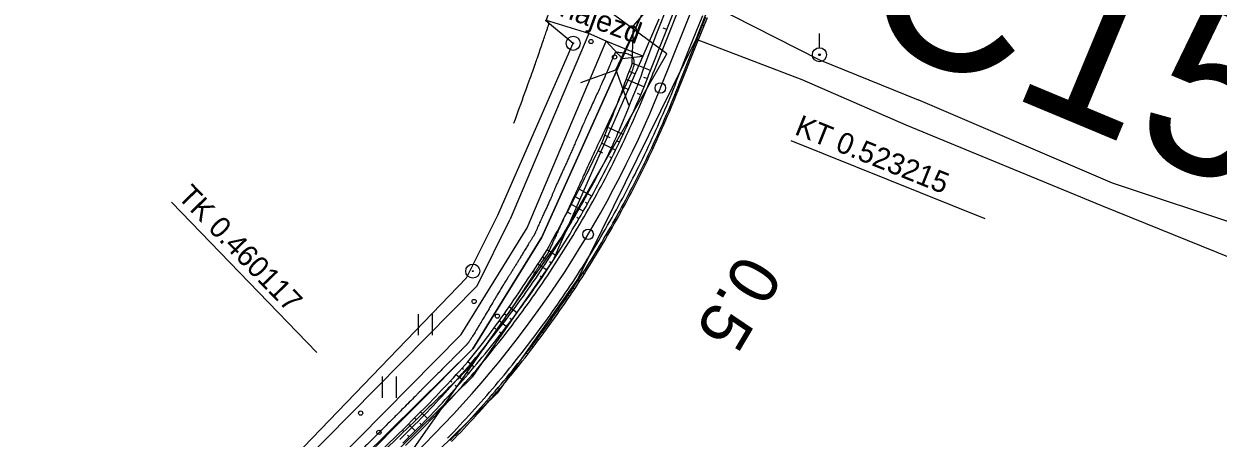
# Model space of a CAD drawing. Extents: x -495905 to -478420, y -1113297 to -1107716.
# Drawn here: x -480303.1 to -480133.3, y -1112656.7 to -1112597.8 of the extents above; entities that cross this region are included whole.
import ezdxf

# ---------------------------------------------------------------- set-up
doc = ezdxf.new("R2010")
doc.units = 0
for name, color, linetype in [('03_PC_OBJEKTY_STAV', 7, 'Continuous'), ('03_PC_POPIS_NÁVRH', 7, 'Continuous'), ('2D_VRSTEVNICE', 7, 'Continuous'), ('C14_HATCH_SLOPE_L', 7, 'Continuous'), ('C14_HATCH_SLOPE_R', 7, 'Continuous'), ('C14_HECTOMETRY', 7, 'Continuous'), ('C14_HLBODY', 7, 'Continuous'), ('C14_HRANA_TELESO', 7, 'Continuous'), ('C14_KORUNA', 7, 'Continuous'), ('C14_OSA', 7, 'Continuous'), ('C14_PRIKOP', 7, 'Continuous'), ('C14_VOZOVKA', 7, 'Continuous'), ('C14_ZPEVKRAJ', 7, 'Continuous'), ('ODVODNĚNÍ PLOŠNÉ', 7, 'Continuous'), ('VODNÍ PLOCHY', 7, 'Continuous'), ('zamereni', 7, 'Continuous')]:
    doc.layers.add(name, color=color, linetype=linetype)

msp = doc.modelspace()

# ---------------------------------------------------------------- linework, layer by layer
at = {"layer": '03_PC_OBJEKTY_STAV'}
for points in [[(-480218.98, -1112604.34), (-480213.69, -1112593.02)], [(-480223.96, -1112606.15), (-480218.98, -1112604.34), (-480217.17, -1112609.33)]]:
    msp.add_lwpolyline(points, dxfattribs=at)
at = {"layer": '2D_VRSTEVNICE'}
msp.add_lwpolyline([(-480228.73, -1112630.55), (-480229.53, -1112631.68)], dxfattribs=at)
for points in [[(-480233.47, -1112611.93), (-480230.66, -1112604.22), (-480229.48, -1112600.77), (-480228.6, -1112598.19), (-480228.45, -1112597.73), (-480228.82, -1112597.34), (-480228.8, -1112597.24), (-480227.44, -1112592.52), (-480222.5, -1112591.74), (-480222.41, -1112591.56)], [(-480216.72, -1112604.75), (-480215.73, -1112602.49), (-480219.01, -1112601.73), (-480219.28, -1112602.38), (-480220.55, -1112605.39), (-480223.73, -1112612.33), (-480225.44, -1112616.37), (-480227.32, -1112620.47), (-480228.26, -1112622.71), (-480229.84, -1112626.15), (-480230.43, -1112627.54), (-480230.68, -1112627.97)], [(-480216.72, -1112604.75), (-480223.07, -1112618.28), (-480224.11, -1112620.63), (-480227.48, -1112627.85), (-480228.55, -1112630.27), (-480228.73, -1112630.55)], [(-480230.68, -1112627.97), (-480231.44, -1112629.18), (-480232.86, -1112631.55), (-480234.14, -1112633.59), (-480235.37, -1112635.56), (-480239.14, -1112641.89), (-480239.96, -1112643.19), (-480240.47, -1112643.7)], [(-480229.53, -1112631.68), (-480230.56, -1112633.28), (-480233.66, -1112638.08), (-480238.64, -1112645.19), (-480239.04, -1112645.58), (-480239.7, -1112646.52), (-480243.39, -1112650.22), (-480256.05, -1112662.48), (-480264.85, -1112671.28), (-480276.88, -1112682.8), (-480289.06, -1112694.57), (-480289.42, -1112694.85), (-480289.81, -1112695.23), (-480292.08, -1112696.93), (-480295.64, -1112699.67), (-480296.48, -1112700.3), (-480300.18, -1112703.06)], [(-480240.47, -1112643.7), (-480242.34, -1112645.57), (-480247.08, -1112650.33), (-480251.53, -1112654.77), (-480261.76, -1112665.04), (-480266.4, -1112669.68), (-480275.03, -1112678.23)]]:
    msp.add_open_spline(points, degree=2, dxfattribs=at)
at = {"layer": 'C14_HATCH_SLOPE_L'}
for p, q in [((-480211.73, -1112598.65), (-480212.26, -1112598.44)), ((-480214.06, -1112604.45), (-480216.64, -1112603.41)), ((-480214.99, -1112606.76), (-480217.48, -1112605.75)), ((-480216.24, -1112604.92), (-480217.06, -1112604.59)), ((-480214.52, -1112605.61), (-480214.98, -1112605.43)), ((-480217.09, -1112607.22), (-480217.89, -1112606.88)), ((-480215.46, -1112607.9), (-480215.88, -1112607.72)), ((-480217.94, -1112613.53), (-480219.97, -1112612.58)), ((-480219.77, -1112614.02), (-480220.47, -1112613.69)), ((-480218.47, -1112614.64), (-480218.77, -1112614.5)), ((-480220.83, -1112616.22), (-480221.51, -1112615.88)), ((-480219, -1112615.75), (-480220.99, -1112614.78)), ((-480219.55, -1112616.86), (-480219.85, -1112616.71)), ((-480222.4, -1112622.31), (-480224.19, -1112621.32)), ((-480222.4, -1112622.31), (-480224.19, -1112621.32)), ((-480224.16, -1112622.73), (-480224.74, -1112622.41)), ((-480224.16, -1112622.73), (-480224.74, -1112622.41)), ((-480225.33, -1112624.88), (-480225.87, -1112624.56)), ((-480225.33, -1112624.88), (-480225.87, -1112624.56)), ((-480223.61, -1112624.46), (-480225.3, -1112623.49)), ((-480223.61, -1112624.46), (-480225.3, -1112623.49)), ((-480223, -1112623.39), (-480223.29, -1112623.22)), ((-480223, -1112623.39), (-480223.29, -1112623.22)), ((-480224.23, -1112625.52), (-480224.51, -1112625.35)), ((-480224.23, -1112625.52), (-480224.51, -1112625.35)), ((-480229.04, -1112631.2), (-480229.41, -1112630.96)), ((-480229.04, -1112631.2), (-480229.41, -1112630.96)), ((-480227.44, -1112630.77), (-480228.75, -1112629.93)), ((-480227.44, -1112630.77), (-480228.75, -1112629.93)), ((-480230.38, -1112633.24), (-480230.74, -1112633)), ((-480230.38, -1112633.24), (-480230.74, -1112633)), ((-480228.79, -1112632.83), (-480230.07, -1112631.98)), ((-480228.79, -1112632.83), (-480230.07, -1112631.98)), ((-480228.11, -1112631.81), (-480228.39, -1112631.62)), ((-480228.11, -1112631.81), (-480228.39, -1112631.62)), ((-480229.47, -1112633.86), (-480229.75, -1112633.67)), ((-480229.47, -1112633.86), (-480229.75, -1112633.67)), ((-480233.03, -1112638.88), (-480234.16, -1112638.04)), ((-480233.03, -1112638.88), (-480234.16, -1112638.04)), ((-480234.51, -1112640.85), (-480235.57, -1112640.04)), ((-480234.51, -1112640.85), (-480235.57, -1112640.04)), ((-480234.58, -1112639.26), (-480234.86, -1112639.04)), ((-480234.58, -1112639.26), (-480234.86, -1112639.04)), ((-480233.76, -1112639.87), (-480234.03, -1112639.67)), ((-480233.76, -1112639.87), (-480234.03, -1112639.67)), ((-480236.03, -1112641.22), (-480236.28, -1112641.03)), ((-480236.03, -1112641.22), (-480236.28, -1112641.03)), ((-480235.26, -1112641.82), (-480235.52, -1112641.62)), ((-480240.64, -1112646.93), (-480240.84, -1112646.77)), ((-480239.14, -1112646.6), (-480240.02, -1112645.86)), ((-480240.75, -1112648.47), (-480241.66, -1112647.67)), ((-480239.94, -1112647.54), (-480240.19, -1112647.32)), ((-480242.28, -1112648.75), (-480242.49, -1112648.56)), ((-480241.57, -1112649.39), (-480241.81, -1112649.17)), ((-480245.76, -1112653.9), (-480246.73, -1112652.96)), ((-480247.49, -1112655.65), (-480248.45, -1112654.69)), ((-480247.34, -1112654.07), (-480247.58, -1112653.82)), ((-480246.62, -1112654.78), (-480246.86, -1112654.54)), ((-480249.07, -1112655.79), (-480249.32, -1112655.54)), ((-480248.36, -1112656.52), (-480248.6, -1112656.28))]:
    msp.add_line(p, q, dxfattribs=at)
at = {"layer": 'C14_HATCH_SLOPE_R'}
for p, q in [((-480207.09, -1112599.17), (-480206.88, -1112599.25)), ((-480206.62, -1112598.01), (-480206.51, -1112598.05)), ((-480206.4, -1112598.1), (-480206.4, -1112598.1)), ((-480207.55, -1112600.33), (-480207.45, -1112600.37)), ((-480207.35, -1112600.41), (-480207.35, -1112600.41)), ((-480210.35, -1112607.29), (-480210.26, -1112607.32)), ((-480210.17, -1112607.36), (-480210.17, -1112607.36)), ((-480209.88, -1112606.13), (-480209.7, -1112606.2)), ((-480210.82, -1112608.46), (-480210.64, -1112608.53)), ((-480211.3, -1112609.63), (-480211.21, -1112609.67)), ((-480211.12, -1112609.71), (-480211.12, -1112609.71)), ((-480213.87, -1112615.43), (-480213.68, -1112615.52)), ((-480214.96, -1112617.72), (-480214.77, -1112617.81)), ((-480214.41, -1112616.58), (-480214.31, -1112616.62)), ((-480214.22, -1112616.67), (-480214.22, -1112616.67)), ((-480215.52, -1112618.86), (-480215.42, -1112618.91)), ((-480215.33, -1112618.96), (-480215.33, -1112618.96)), ((-480218.46, -1112624.48), (-480218.27, -1112624.59)), ((-480219.08, -1112625.59), (-480218.98, -1112625.64)), ((-480218.88, -1112625.7), (-480218.88, -1112625.7)), ((-480220.34, -1112627.79), (-480220.24, -1112627.85)), ((-480220.14, -1112627.91), (-480220.14, -1112627.91)), ((-480219.7, -1112626.69), (-480219.51, -1112626.81)), ((-480223.65, -1112633.2), (-480223.45, -1112633.33)), ((-480224.34, -1112634.27), (-480224.24, -1112634.33)), ((-480224.13, -1112634.4), (-480224.13, -1112634.4)), ((-480225.74, -1112636.38), (-480225.64, -1112636.45)), ((-480225.54, -1112636.52), (-480225.54, -1112636.52)), ((-480225.04, -1112635.32), (-480224.83, -1112635.46)), ((-480229.41, -1112641.56), (-480229.2, -1112641.71)), ((-480230.17, -1112642.57), (-480230.06, -1112642.65)), ((-480229.96, -1112642.73), (-480229.96, -1112642.73)), ((-480231.71, -1112644.59), (-480231.6, -1112644.67)), ((-480231.5, -1112644.75), (-480231.5, -1112644.75)), ((-480230.93, -1112643.58), (-480230.72, -1112643.75)), ((-480235.71, -1112649.51), (-480235.5, -1112649.69)), ((-480237.37, -1112651.43), (-480237.17, -1112651.61)), ((-480236.54, -1112650.48), (-480236.43, -1112650.56)), ((-480236.33, -1112650.65), (-480236.33, -1112650.65)), ((-480238.21, -1112652.38), (-480238.11, -1112652.47)), ((-480238.02, -1112652.55), (-480238.02, -1112652.55))]:
    msp.add_line(p, q, dxfattribs=at)
at = {"layer": 'C14_HECTOMETRY'}
msp.add_circle((-480222.92, -1112627.73), 0.75, dxfattribs=at)
at = {"layer": 'C14_HLBODY'}
for p, q in [((-480194.08, -1112614.4), (-480166.52, -1112625.47)), ((-480282.13, -1112623.17), (-480261.5, -1112644.53))]:
    msp.add_line(p, q, dxfattribs=at)
msp.add_circle((-480212.64, -1112606.94), 0.75, dxfattribs=at)
at = {"layer": 'C14_HRANA_TELESO'}
for p, q in [((-480216.46, -1112598.09), (-480213.02, -1112594.09)), ((-480207.83, -1112601.56), (-480205.92, -1112596.94)), ((-480216.64, -1112603.41), (-480216.46, -1112598.09)), ((-480209.7, -1112606.2), (-480207.83, -1112601.56)), ((-480253.79, -1112659.87), (-480250.2, -1112656.39))]:
    msp.add_line(p, q, dxfattribs=at)
for centre, radius, start, end in [((-480149.34, -1112630.6), 72.58, 158.0022, 161.8699), ((-480281.17, -1112579.7), 76.23, 335.8562, 339.6546), ((-480354.26, -1112556.81), 145.26, 337.4488, 339.3605), ((-480351.93, -1112551.26), 152.45, 335.0695, 336.9793), ((-480249.24, -1112602.44), 30.83, 331.8925, 340.9215), ((-480351.94, -1112551.27), 152.46, 333.1665, 335.0764), ((-480353.71, -1112554.72), 145.64, 332.7864, 334.6971), ((-480354.6, -1112556.11), 145.8, 331.5202, 333.4315), ((-480354.6, -1112556.11), 145.8, 331.5202, 333.4315), ((-480351.94, -1112551.25), 152.47, 331.2496, 333.1595), ((-480351.97, -1112551.29), 152.48, 329.359, 331.2688), ((-480356.18, -1112558.59), 146.04, 330.757, 332.6703), ((-480356.18, -1112558.59), 146.04, 330.757, 332.6703), ((-480351.98, -1112551.29), 152.49, 327.4526, 329.3624), ((-480352.34, -1112551.82), 146.21, 325.796, 327.7059), ((-480352.34, -1112551.82), 146.21, 325.796, 327.7059), ((-480353.83, -1112553.92), 146.28, 324.8952, 326.8056), ((-480353.83, -1112553.92), 146.28, 324.8952, 326.8056), ((-480351.97, -1112551.26), 152.5, 325.529, 327.4388), ((-480354.6, -1112554.78), 146.42, 323.43, 325.3408), ((-480354.6, -1112554.78), 146.42, 323.43, 325.3408), ((-480351.98, -1112551.26), 152.51, 323.6209, 325.5308), ((-480352, -1112551.26), 152.52, 321.7145, 323.6244), ((-480353.85, -1112553.57), 146.55, 320.9669, 322.8772), ((-480349.39, -1112548.32), 146.54, 316.3632, 318.2737), ((-480351.84, -1112551.06), 152.52, 319.7088, 321.6186), ((-480350.22, -1112549.35), 146.44, 314.9702, 316.8803), ((-480351.48, -1112550.64), 152.51, 317.5927, 319.5026), ((-480557.16, -1112342.27), 439.2, 314.3397, 314.9766), ((-480351.2, -1112550.38), 152.49, 315.5394, 317.4493)]:
    msp.add_arc(centre, radius, start, end, dxfattribs=at)
at = {"layer": 'C14_KORUNA'}
for p, q in [((-480212.2, -1112599.81), (-480210.33, -1112595.17)), ((-480208.02, -1112601.49), (-480206.16, -1112596.85)), ((-480214.06, -1112604.45), (-480212.2, -1112599.81)), ((-480209.88, -1112606.13), (-480208.02, -1112601.49))]:
    msp.add_line(p, q, dxfattribs=at)
for centre, radius, start, end in [((-480283.32, -1112578.75), 73.88, 335.8052, 339.6463), ((-480281.24, -1112579.62), 76.12, 335.8215, 339.6217), ((-480351.83, -1112551.04), 147.75, 334.9806, 336.8904), ((-480351.83, -1112551.04), 152.25, 334.9806, 336.8904), ((-480351.83, -1112551.04), 147.75, 333.0707, 334.9806), ((-480351.83, -1112551.04), 152.25, 333.0707, 334.9806), ((-480351.83, -1112551.04), 147.75, 331.1609, 333.0707), ((-480351.83, -1112551.04), 152.25, 331.1609, 333.0707), ((-480351.83, -1112551.04), 147.75, 329.251, 331.1609), ((-480351.83, -1112551.04), 152.25, 329.251, 331.1609), ((-480351.83, -1112551.04), 147.75, 327.3411, 329.251), ((-480351.83, -1112551.04), 152.25, 327.3411, 329.251), ((-480351.83, -1112551.04), 147.75, 325.4313, 327.3411), ((-480351.83, -1112551.04), 152.25, 325.4313, 327.3411), ((-480351.83, -1112551.04), 147.75, 323.5214, 325.4313), ((-480351.83, -1112551.04), 152.25, 323.5214, 325.4313), ((-480351.83, -1112551.04), 147.75, 321.6116, 323.5214), ((-480351.83, -1112551.04), 152.25, 321.6116, 323.5214), ((-480351.83, -1112551.04), 147.75, 319.7017, 321.6116), ((-480351.83, -1112551.04), 147.75, 317.7918, 319.7017), ((-480351.83, -1112551.04), 152.25, 319.7017, 321.6116), ((-480351.83, -1112551.04), 152.25, 317.7918, 319.7017), ((-480351.83, -1112551.04), 147.75, 315.882, 317.7918), ((-480351.83, -1112551.04), 152.25, 315.882, 317.7918), ((-480560.52, -1112341.82), 443.25, 314.6088, 315.2456)]:
    msp.add_arc(centre, radius, start, end, dxfattribs=at)
at = {"layer": 'C14_OSA'}
msp.add_line((-480212.64, -1112606.94), (-480192.07, -1112555.73), dxfattribs=at)
msp.add_arc((-480351.83, -1112551.04), 150, 314.0166, 338.1186, dxfattribs=at)
at = {"layer": 'C14_PRIKOP'}
for p, q in [((-480213.25, -1112599.39), (-480211.39, -1112594.75)), ((-480214.99, -1112604.07), (-480213.25, -1112599.39))]:
    msp.add_line(p, q, dxfattribs=at)
for centre, radius, start, end in [((-480284.48, -1112580.33), 73.44, 337.2882, 341.1381), ((-480353.31, -1112554.48), 146.94, 336.4421, 338.3525), ((-480262.98, -1112595.25), 47.86, 332.0806, 337.9522), ((-480351.83, -1112551.04), 147.08, 331.1609, 333.0707), ((-480351.83, -1112551.04), 147.08, 329.251, 331.1608), ((-480351.83, -1112551.04), 147.08, 329.251, 331.1608), ((-480351.83, -1112551.04), 147.08, 327.3411, 329.251), ((-480351.83, -1112551.04), 147.08, 327.3411, 329.251), ((-480351.83, -1112551.04), 147.08, 325.4313, 327.3411), ((-480351.83, -1112551.04), 147.08, 325.4313, 327.3411), ((-480351.83, -1112551.04), 147.08, 323.5214, 325.4313), ((-480351.83, -1112551.04), 147.08, 323.5214, 325.4313), ((-480351.83, -1112551.04), 147.08, 321.6116, 323.5214), ((-480351.83, -1112551.04), 147.08, 321.6116, 323.5214), ((-480351.83, -1112551.04), 147.08, 319.7017, 321.6116), ((-480351.83, -1112551.04), 147.08, 317.7918, 319.7017), ((-480351.83, -1112551.04), 147.08, 315.882, 317.7918), ((-480559.58, -1112342.76), 441.25, 314.6087, 315.2456)]:
    msp.add_arc(centre, radius, start, end, dxfattribs=at)
at = {"layer": 'C14_VOZOVKA'}
for p, q in [((-480211.73, -1112600), (-480209.87, -1112595.36)), ((-480208.48, -1112601.3), (-480206.62, -1112596.66)), ((-480213.59, -1112604.64), (-480211.73, -1112600)), ((-480210.35, -1112605.94), (-480208.48, -1112601.3))]:
    msp.add_line(p, q, dxfattribs=at)
for centre, radius, start, end in [((-480283.09, -1112578.85), 74.12, 335.8071, 339.6435), ((-480281.47, -1112579.52), 75.88, 335.8197, 339.6243), ((-480351.83, -1112551.04), 148.25, 334.9806, 336.8904), ((-480351.83, -1112551.04), 151.75, 334.9806, 336.8904), ((-480351.83, -1112551.04), 148.25, 333.0707, 334.9806), ((-480351.83, -1112551.04), 151.75, 333.0707, 334.9806), ((-480351.83, -1112551.04), 148.25, 331.1609, 333.0707), ((-480351.83, -1112551.04), 151.75, 331.1609, 333.0707), ((-480351.83, -1112551.04), 148.25, 329.251, 331.1609), ((-480351.83, -1112551.04), 151.75, 329.251, 331.1609), ((-480351.83, -1112551.04), 148.25, 327.3411, 329.251), ((-480351.83, -1112551.04), 151.75, 327.3411, 329.251), ((-480351.83, -1112551.04), 148.25, 325.4313, 327.3411), ((-480351.83, -1112551.04), 151.75, 325.4313, 327.3411), ((-480351.83, -1112551.04), 148.25, 323.5214, 325.4313), ((-480351.83, -1112551.04), 151.75, 323.5214, 325.4313), ((-480351.83, -1112551.04), 148.25, 321.6116, 323.5214), ((-480351.83, -1112551.04), 151.75, 321.6116, 323.5214), ((-480351.83, -1112551.04), 148.25, 319.7017, 321.6116), ((-480351.83, -1112551.04), 151.75, 319.7017, 321.6116), ((-480351.83, -1112551.04), 148.25, 317.7918, 319.7017), ((-480351.83, -1112551.04), 151.75, 317.7918, 319.7017), ((-480351.83, -1112551.04), 148.25, 315.882, 317.7918), ((-480351.83, -1112551.04), 151.75, 315.882, 317.7918), ((-480561.23, -1112341.11), 444.75, 314.6089, 315.2457)]:
    msp.add_arc(centre, radius, start, end, dxfattribs=at)
at = {"layer": 'C14_ZPEVKRAJ'}
for p, q in [((-480211.73, -1112600), (-480209.87, -1112595.36)), ((-480208.48, -1112601.3), (-480206.62, -1112596.66)), ((-480213.59, -1112604.64), (-480211.73, -1112600)), ((-480210.35, -1112605.94), (-480208.48, -1112601.3))]:
    msp.add_line(p, q, dxfattribs=at)
for centre, radius, start, end in [((-480283.09, -1112578.85), 74.12, 335.8071, 339.6435), ((-480281.47, -1112579.52), 75.88, 335.8197, 339.6243), ((-480351.83, -1112551.04), 148.25, 334.9806, 336.8904), ((-480351.83, -1112551.04), 151.75, 334.9806, 336.8904), ((-480351.83, -1112551.04), 148.25, 333.0707, 334.9806), ((-480351.83, -1112551.04), 151.75, 333.0707, 334.9806), ((-480351.83, -1112551.04), 148.25, 331.1609, 333.0707), ((-480351.83, -1112551.04), 151.75, 331.1609, 333.0707), ((-480351.83, -1112551.04), 148.25, 329.251, 331.1609), ((-480351.83, -1112551.04), 151.75, 329.251, 331.1609), ((-480351.83, -1112551.04), 148.25, 327.3411, 329.251), ((-480351.83, -1112551.04), 151.75, 327.3411, 329.251), ((-480351.83, -1112551.04), 148.25, 325.4313, 327.3411), ((-480351.83, -1112551.04), 151.75, 325.4313, 327.3411), ((-480351.83, -1112551.04), 148.25, 323.5214, 325.4313), ((-480351.83, -1112551.04), 151.75, 323.5214, 325.4313), ((-480351.83, -1112551.04), 148.25, 321.6116, 323.5214), ((-480351.83, -1112551.04), 151.75, 321.6116, 323.5214), ((-480351.83, -1112551.04), 148.25, 319.7017, 321.6116), ((-480351.83, -1112551.04), 151.75, 319.7017, 321.6116), ((-480351.83, -1112551.04), 148.25, 317.7918, 319.7017), ((-480351.83, -1112551.04), 151.75, 317.7918, 319.7017), ((-480351.83, -1112551.04), 148.25, 315.882, 317.7918), ((-480351.83, -1112551.04), 151.75, 315.882, 317.7918), ((-480561.23, -1112341.11), 444.75, 314.6089, 315.2457)]:
    msp.add_arc(centre, radius, start, end, dxfattribs=at)
at = {"layer": 'ODVODNĚNÍ PLOŠNÉ'}
msp.add_lwpolyline([(-480432.09, -1112804.63), (-480416.02, -1112789.99), (-480389.41, -1112772.47), (-480365.68, -1112757.12), (-480350.25, -1112745.77), (-480330.09, -1112730.79), (-480304.82, -1112714.99), (-480282.4, -1112700.61), (-480263.33, -1112687.11), (-480247.72, -1112658.2), (-480226.73, -1112628.24), (-480211.74, -1112602.1), (-480248.57, -1112574.92), (-480285.65, -1112547.48), (-480329.63, -1112514.67), (-480356.94, -1112491.18), (-480396.22, -1112461.36), (-480436.4, -1112435.57)], dxfattribs=at)
at = {"layer": 'VODNÍ PLOCHY'}
msp.add_lwpolyline([(-480023.72, -1112234.82), (-480060.04, -1112321.71), (-480077.82, -1112361.86), (-480081.1, -1112369.41), (-480119.94, -1112455.96), (-480127.03, -1112470.47), (-480143.35, -1112485.25), (-480154.98, -1112496.14), (-480172.63, -1112513.19), (-480185.71, -1112531.87), (-480195.21, -1112551.46), (-480218.07, -1112602.75), (-480229.52, -1112628.13), (-480239.29, -1112644.01), (-480290.47, -1112694.55), (-480316.71, -1112714.42), (-480386.12, -1112764.09), (-480452.3, -1112810.94)], dxfattribs=at)
at = {"layer": 'zamereni'}
for p, q in [((-480207.56, -1112599.99), (-480205.6, -1112595.04)), ((-480205.6, -1112595.04), (-480190.03, -1112602.94)), ((-480228.97, -1112597.29), (-480225.04, -1112600.59)), ((-480222.8, -1112599.2), (-480228.97, -1112597.29)), ((-480212.86, -1112597.15), (-480215.14, -1112602.43)), ((-480222.8, -1112599.2), (-480234.02, -1112625.58)), ((-480220.33, -1112600.28), (-480222.8, -1112599.2)), ((-480190.03, -1112601.21), (-480190.03, -1112599.21)), ((-480235.73, -1112625), (-480225.04, -1112600.59)), ((-480231.56, -1112626.81), (-480220.33, -1112600.28)), ((-480224.28, -1112633.93), (-480207.56, -1112599.99)), ((-480215.14, -1112602.43), (-480220.33, -1112600.28)), ((-480220.33, -1112600.28), (-480218.07, -1112602.75)), ((-480207.56, -1112599.99), (-480192.52, -1112605.75)), ((-480215.14, -1112602.43), (-480227.96, -1112631.57)), ((-480218.07, -1112602.75), (-480215.14, -1112602.43)), ((-480229.52, -1112628.13), (-480218.07, -1112602.75)), ((-480190.03, -1112602.94), (-480175.97, -1112608.62)), ((-480192.52, -1112605.75), (-480177.74, -1112612.19)), ((-480148.36, -1112620.48), (-480175.97, -1112608.62)), ((-480177.74, -1112612.19), (-480149.94, -1112623.65)), ((-480124.13, -1112628.53), (-480148.36, -1112620.48)), ((-480149.94, -1112623.65), (-480126.18, -1112633.24)), ((-480240.22, -1112633.89), (-480235.73, -1112625)), ((-480238.67, -1112635.07), (-480234.02, -1112625.58)), ((-480240.95, -1112641.97), (-480231.56, -1112626.81)), ((-480239.29, -1112644.01), (-480229.52, -1112628.13)), ((-480239.31, -1112647.93), (-480227.96, -1112631.57)), ((-480270.63, -1112665.48), (-480240.22, -1112633.89)), ((-480224.28, -1112633.93), (-480235.84, -1112650.31)), ((-480238.67, -1112635.07), (-480269.7, -1112666.41)), ((-480247.07, -1112639.07), (-480247.07, -1112642.07)), ((-480245.03, -1112642.07), (-480245.03, -1112639.07)), ((-480267.37, -1112668.67), (-480240.95, -1112641.97)), ((-480265.68, -1112670.44), (-480239.29, -1112644.01)), ((-480239.31, -1112647.93), (-480264, -1112672.14)), ((-480252.19, -1112647.95), (-480252.19, -1112650.95)), ((-480250.15, -1112650.95), (-480250.15, -1112647.95)), ((-480260.97, -1112674.74), (-480235.84, -1112650.31))]:
    msp.add_line(p, q, dxfattribs=at)
for centre, radius in [((-480225.04, -1112600.59), 1), ((-480225.04, -1112600.59), 0.0655), ((-480222.5, -1112600.34), 0.3), ((-480219.15, -1112602.53), 0.3), ((-480239.32, -1112632.96), 1), ((-480239.32, -1112632.96), 0.0655), ((-480239.12, -1112637.27), 0.3), ((-480235.83, -1112639.35), 0.3), ((-480255.26, -1112653.13), 0.3), ((-480252.66, -1112655.86), 0.3)]:
    msp.add_circle(centre, radius, dxfattribs=at)
for major_axis in [(0, -1), (0, -0.133)]:
    msp.add_ellipse((-480190.03, -1112602.21), major_axis=major_axis, ratio=0.999955, dxfattribs=at)

# ---------------------------------------------------------------- texts
at = {"layer": '03_PC_POPIS_NÁVRH'}
msp.add_text('C15', height=25, rotation=337.3912, dxfattribs=at).set_placement((-480185.76, -1112598.61))
at = {"layer": 'C14_HECTOMETRY'}
msp.add_text('0.5', height=6.999, rotation=239.2054, dxfattribs=at).set_placement((-480201.1, -1112630.19))
at = {"layer": 'C14_HLBODY'}
for s, rotation, p in [('KT 0.523215', 338.1186, (-480193.7, -1112613.47)), ('TK 0.460117', 314.0166, (-480281.42, -1112622.48))]:
    msp.add_text(s, height=3, rotation=rotation, dxfattribs=at).set_placement(p)
at = {"layer": 'zamereni'}
msp.add_text('nájezd', height=3, rotation=339.7826, dxfattribs=at).set_placement((-480227.12, -1112596.63))

doc.saveas('drawing.dxf')
